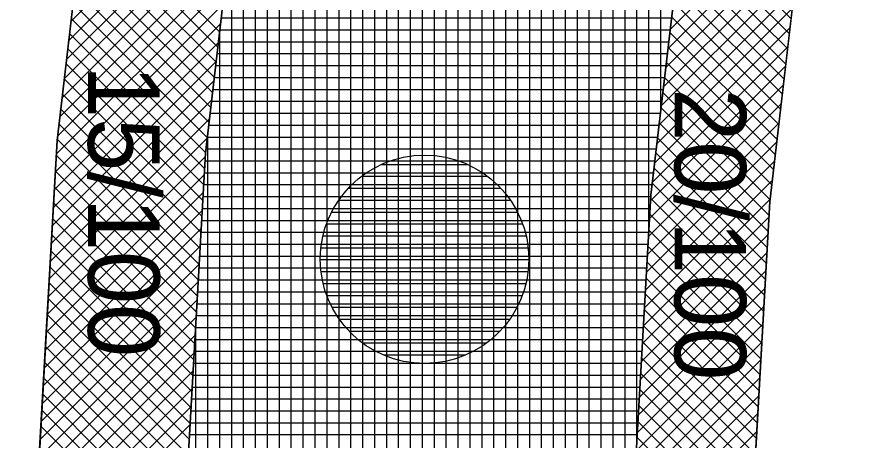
# Model space of a CAD drawing. Extents: x -565346 to -564154, y -1097386 to -1095620.
# Drawn here: x -564265.39 to -564250.97, y -1096580.89 to -1096573.78 of the extents above; entities that cross this region are included whole.
import ezdxf

# ---------------------------------------------------------------- set-up
doc = ezdxf.new("R2010")
doc.units = 0
for name, color, linetype in [('Vrstva 1', 7, 'Continuous'), ('Vrstva 13', 7, 'Continuous'), ('Vrstva 40', 7, 'Continuous'), ('Vrstva 41', 7, 'Continuous'), ('Vrstva 42', 7, 'Continuous'), ('Vrstva 43', 7, 'Continuous'), ('Vrstva 44', 7, 'Continuous')]:
    doc.layers.add(name, color=color, linetype=linetype)

msp = doc.modelspace()

# ---------------------------------------------------------------- linework, layer by layer
at = {"layer": 'Vrstva 1'}
for p, q in [((-564264.72, -1096575.85), (-564259.14, -1096527.84)), ((-564275.31, -1096762.41), (-564264.72, -1096575.85))]:
    msp.add_line(p, q, dxfattribs=at)
at = {"layer": 'Vrstva 13'}
for p, q in [((-564247.38, -1096530.59), (-564252.76, -1096576.88)), ((-564252.76, -1096576.88), (-564261.08, -1096723.43))]:
    msp.add_line(p, q, dxfattribs=at)
at = {"layer": 'Vrstva 41'}
for points in [[(-564230.6, -1096442.93), (-564234.67, -1096447.65), (-564259.14, -1096527.84), (-564264.72, -1096575.85), (-564272.07, -1096706.16), (-564269.623, -1096706.334), (-564262.228, -1096576.061), (-564256.683, -1096528.354)], [(-564221.399, -1096446.296), (-564223.301, -1096445.676), (-564228.215, -1096460.758), (-564240.675, -1096505.018), (-564249.271, -1096529.938), (-564254.757, -1096576.767), (-564262.137, -1096706.758), (-564260.141, -1096706.872), (-564252.76, -1096576.88), (-564247.38, -1096530.59), (-564238.75, -1096505.56), (-564226.29, -1096461.3)]]:
    msp.add_lwpolyline(points, close=True, dxfattribs=at)
at = {"layer": 'Vrstva 42'}
for p, q in [((-564261.64, -1096571.003), (-564264.488, -1096573.85)), ((-564261.677, -1096571.323), (-564264.525, -1096574.17)), ((-564261.714, -1096571.643), (-564264.562, -1096574.49)), ((-564252.159, -1096571.713), (-564254.431, -1096573.985)), ((-564264.246, -1096571.774), (-564261.992, -1096574.028)), ((-564261.752, -1096571.963), (-564264.599, -1096574.81)), ((-564264.276, -1096572.027), (-564262.021, -1096574.282)), ((-564252.197, -1096572.033), (-564254.469, -1096574.305)), ((-564254.199, -1096572.007), (-564252.402, -1096573.804)), ((-564261.789, -1096572.283), (-564264.636, -1096575.13)), ((-564264.305, -1096572.281), (-564262.051, -1096574.535)), ((-564254.229, -1096572.26), (-564252.432, -1096574.057)), ((-564252.234, -1096572.353), (-564254.506, -1096574.625)), ((-564261.826, -1096572.603), (-564264.674, -1096575.45)), ((-564264.335, -1096572.534), (-564262.08, -1096574.789)), ((-564254.259, -1096572.513), (-564252.461, -1096574.311)), ((-564252.271, -1096572.673), (-564254.544, -1096574.946)), ((-564254.288, -1096572.767), (-564252.491, -1096574.564)), ((-564261.863, -1096572.923), (-564264.711, -1096575.77)), ((-564264.364, -1096572.788), (-564262.11, -1096575.042)), ((-564264.394, -1096573.041), (-564262.139, -1096575.295)), ((-564252.308, -1096572.993), (-564254.581, -1096575.266)), ((-564254.318, -1096573.02), (-564252.52, -1096574.817)), ((-564261.9, -1096573.243), (-564264.733, -1096576.075)), ((-564264.423, -1096573.294), (-564262.168, -1096575.549)), ((-564252.345, -1096573.313), (-564254.619, -1096575.586)), ((-564254.348, -1096573.273), (-564252.55, -1096575.071)), ((-564261.938, -1096573.563), (-564264.75, -1096576.375)), ((-564264.452, -1096573.548), (-564262.198, -1096575.802)), ((-564252.383, -1096573.633), (-564254.656, -1096575.907)), ((-564254.377, -1096573.526), (-564252.579, -1096575.324)), ((-564254.407, -1096573.779), (-564252.609, -1096575.578)), ((-564261.975, -1096573.883), (-564264.767, -1096576.675)), ((-564264.482, -1096573.801), (-564262.227, -1096576.056)), ((-564264.511, -1096574.054), (-564262.243, -1096576.323)), ((-564252.42, -1096573.953), (-564254.694, -1096576.227)), ((-564254.437, -1096574.032), (-564252.638, -1096575.831)), ((-564262.012, -1096574.203), (-564264.783, -1096576.974)), ((-564264.541, -1096574.308), (-564262.258, -1096576.591)), ((-564252.457, -1096574.273), (-564254.731, -1096576.548)), ((-564254.466, -1096574.286), (-564252.668, -1096576.084)), ((-564262.049, -1096574.523), (-564264.8, -1096577.274)), ((-564264.57, -1096574.561), (-564262.273, -1096576.858)), ((-564252.494, -1096574.593), (-564254.762, -1096576.861)), ((-564254.496, -1096574.539), (-564252.697, -1096576.338)), ((-564254.526, -1096574.792), (-564252.726, -1096576.591)), ((-564262.086, -1096574.843), (-564264.817, -1096577.574)), ((-564264.6, -1096574.815), (-564262.288, -1096577.126)), ((-564252.531, -1096574.913), (-564254.779, -1096577.161)), ((-564264.629, -1096575.068), (-564262.304, -1096577.394)), ((-564254.555, -1096575.045), (-564252.756, -1096576.845)), ((-564262.124, -1096575.163), (-564264.834, -1096577.874)), ((-564264.659, -1096575.321), (-564262.319, -1096577.661)), ((-564252.569, -1096575.233), (-564254.796, -1096577.461)), ((-564254.585, -1096575.298), (-564252.773, -1096577.11)), ((-564262.161, -1096575.483), (-564264.851, -1096578.173)), ((-564264.688, -1096575.575), (-564262.334, -1096577.929)), ((-564252.606, -1096575.553), (-564254.813, -1096577.761)), ((-564254.615, -1096575.552), (-564252.788, -1096577.378)), ((-564262.198, -1096575.803), (-564264.868, -1096578.473)), ((-564254.644, -1096575.805), (-564252.803, -1096577.646)), ((-564264.717, -1096575.828), (-564262.349, -1096578.196)), ((-564252.643, -1096575.873), (-564254.83, -1096578.061)), ((-564264.734, -1096576.095), (-564262.364, -1096578.464)), ((-564254.674, -1096576.058), (-564252.819, -1096577.913)), ((-564262.231, -1096576.119), (-564264.885, -1096578.773)), ((-564252.68, -1096576.194), (-564254.847, -1096578.361)), ((-564264.749, -1096576.362), (-564262.38, -1096578.732)), ((-564254.704, -1096576.311), (-564252.834, -1096578.181)), ((-564262.248, -1096576.419), (-564264.902, -1096579.073)), ((-564252.717, -1096576.514), (-564254.865, -1096578.661)), ((-564264.764, -1096576.63), (-564262.395, -1096578.999)), ((-564254.733, -1096576.564), (-564252.849, -1096578.449)), ((-564262.265, -1096576.719), (-564264.919, -1096579.372)), ((-564264.779, -1096576.898), (-564262.41, -1096579.267)), ((-564252.755, -1096576.834), (-564254.882, -1096578.961)), ((-564254.76, -1096576.82), (-564252.864, -1096578.716)), ((-564262.282, -1096577.019), (-564264.936, -1096579.672)), ((-564254.775, -1096577.088), (-564252.879, -1096578.984)), ((-564264.794, -1096577.166), (-564262.425, -1096579.535)), ((-564252.775, -1096577.136), (-564254.899, -1096579.26)), ((-564262.299, -1096577.319), (-564264.952, -1096579.972)), ((-564254.79, -1096577.356), (-564252.895, -1096579.251)), ((-564264.809, -1096577.433), (-564262.44, -1096579.802)), ((-564252.792, -1096577.436), (-564254.916, -1096579.56)), ((-564262.316, -1096577.619), (-564264.969, -1096580.272)), ((-564254.806, -1096577.623), (-564252.91, -1096579.519)), ((-564264.824, -1096577.701), (-564262.456, -1096580.07)), ((-564252.809, -1096577.736), (-564254.933, -1096579.86)), ((-564262.333, -1096577.919), (-564264.986, -1096580.571)), ((-564264.84, -1096577.969), (-564262.471, -1096580.338)), ((-564254.821, -1096577.891), (-564252.925, -1096579.787)), ((-564252.826, -1096578.036), (-564254.95, -1096580.16)), ((-564262.35, -1096578.218), (-564265.003, -1096580.871)), ((-564264.855, -1096578.237), (-564262.486, -1096580.605)), ((-564254.836, -1096578.159), (-564252.94, -1096580.054)), ((-564252.843, -1096578.336), (-564254.967, -1096580.46)), ((-564262.367, -1096578.518), (-564265.02, -1096581.171)), ((-564264.87, -1096578.504), (-564262.501, -1096580.873)), ((-564254.851, -1096578.426), (-564252.955, -1096580.322)), ((-564252.86, -1096578.636), (-564254.984, -1096580.76)), ((-564262.385, -1096578.818), (-564265.037, -1096581.471)), ((-564264.885, -1096578.772), (-564262.516, -1096581.141)), ((-564254.866, -1096578.694), (-564252.971, -1096580.59)), ((-564252.877, -1096578.936), (-564255.001, -1096581.06)), ((-564254.882, -1096578.962), (-564252.986, -1096580.857)), ((-564262.402, -1096579.118), (-564265.054, -1096581.77)), ((-564264.9, -1096579.04), (-564262.532, -1096581.408)), ((-564252.894, -1096579.235), (-564255.018, -1096581.359)), ((-564254.897, -1096579.229), (-564253.001, -1096581.125)), ((-564264.915, -1096579.308), (-564262.547, -1096581.676)), ((-564262.419, -1096579.418), (-564265.071, -1096582.07)), ((-564252.911, -1096579.535), (-564255.035, -1096581.659)), ((-564254.912, -1096579.497), (-564253.016, -1096581.393)), ((-564264.93, -1096579.575), (-564262.562, -1096581.944)), ((-564262.436, -1096579.718), (-564265.088, -1096582.37)), ((-564264.945, -1096579.843), (-564262.577, -1096582.211)), ((-564252.928, -1096579.835), (-564255.052, -1096581.959)), ((-564254.927, -1096579.765), (-564253.031, -1096581.66)), ((-564262.453, -1096580.018), (-564265.105, -1096582.67)), ((-564264.96, -1096580.111), (-564262.592, -1096582.479)), ((-564252.945, -1096580.135), (-564255.069, -1096582.259)), ((-564254.942, -1096580.032), (-564253.047, -1096581.928)), ((-564262.47, -1096580.317), (-564265.122, -1096582.969)), ((-564264.975, -1096580.379), (-564262.608, -1096582.747)), ((-564254.958, -1096580.3), (-564253.062, -1096582.196)), ((-564252.962, -1096580.435), (-564255.086, -1096582.559)), ((-564254.973, -1096580.567), (-564253.077, -1096582.463)), ((-564262.487, -1096580.617), (-564265.138, -1096583.269)), ((-564264.991, -1096580.646), (-564262.623, -1096583.014)), ((-564252.979, -1096580.735), (-564255.103, -1096582.859)), ((-564254.988, -1096580.835), (-564253.092, -1096582.731))]:
    msp.add_line(p, q, dxfattribs=at)
at = {"layer": 'Vrstva 43'}
for p, q in [((-564254.59, -1096575.341), (-564254.59, -1096521.499)), ((-564254.79, -1096577.348), (-564254.79, -1096522.154)), ((-564254.99, -1096580.871), (-564254.99, -1096522.809)), ((-564255.19, -1096584.394), (-564255.19, -1096523.464)), ((-564255.39, -1096587.917), (-564255.39, -1096524.119)), ((-564255.59, -1096591.439), (-564255.59, -1096524.774)), ((-564255.79, -1096594.962), (-564255.79, -1096525.429)), ((-564255.99, -1096598.485), (-564255.99, -1096526.084)), ((-564256.19, -1096602.008), (-564256.19, -1096526.739)), ((-564256.39, -1096605.531), (-564256.39, -1096527.394)), ((-564256.59, -1096609.053), (-564256.59, -1096528.049)), ((-564256.79, -1096612.576), (-564256.79, -1096529.275)), ((-564256.99, -1096616.099), (-564256.99, -1096530.995)), ((-564257.19, -1096619.622), (-564257.19, -1096532.716)), ((-564257.39, -1096623.145), (-564257.39, -1096534.437)), ((-564257.59, -1096626.667), (-564257.59, -1096536.157)), ((-564257.79, -1096630.19), (-564257.79, -1096537.878)), ((-564257.99, -1096633.713), (-564257.99, -1096539.599)), ((-564258.19, -1096637.236), (-564258.19, -1096541.32)), ((-564258.39, -1096640.759), (-564258.39, -1096543.04)), ((-564258.59, -1096644.281), (-564258.59, -1096544.761)), ((-564258.79, -1096647.804), (-564258.79, -1096546.482)), ((-564258.99, -1096651.327), (-564258.99, -1096548.203)), ((-564259.19, -1096654.85), (-564259.19, -1096549.923)), ((-564259.39, -1096658.372), (-564259.39, -1096551.644)), ((-564259.59, -1096661.895), (-564259.59, -1096553.365)), ((-564259.79, -1096665.418), (-564259.79, -1096555.085)), ((-564259.99, -1096668.941), (-564259.99, -1096556.806)), ((-564260.19, -1096672.464), (-564260.19, -1096558.527)), ((-564260.39, -1096675.986), (-564260.39, -1096560.248)), ((-564260.59, -1096679.509), (-564260.59, -1096561.968)), ((-564260.79, -1096683.032), (-564260.79, -1096563.689)), ((-564260.99, -1096686.555), (-564260.99, -1096565.41)), ((-564261.19, -1096690.078), (-564261.19, -1096567.13)), ((-564261.39, -1096693.6), (-564261.39, -1096568.851)), ((-564261.59, -1096697.123), (-564261.59, -1096570.572)), ((-564261.79, -1096700.646), (-564261.79, -1096572.293)), ((-564261.964, -1096573.79), (-564254.408, -1096573.79)), ((-564261.99, -1096704.169), (-564261.99, -1096574.013)), ((-564261.987, -1096573.99), (-564254.432, -1096573.99)), ((-564262.011, -1096574.19), (-564254.455, -1096574.19)), ((-564262.034, -1096574.39), (-564254.479, -1096574.39)), ((-564262.057, -1096574.59), (-564254.502, -1096574.59)), ((-564262.08, -1096574.79), (-564254.525, -1096574.79)), ((-564262.104, -1096574.99), (-564254.549, -1096574.99)), ((-564262.127, -1096575.19), (-564254.572, -1096575.19)), ((-564262.15, -1096575.39), (-564254.596, -1096575.39)), ((-564262.173, -1096575.59), (-564254.619, -1096575.59)), ((-564262.197, -1096575.79), (-564254.643, -1096575.79)), ((-564262.19, -1096726.788), (-564262.19, -1096575.734)), ((-564262.22, -1096575.99), (-564254.666, -1096575.99)), ((-564262.235, -1096576.19), (-564254.689, -1096576.19)), ((-564262.247, -1096576.39), (-564254.713, -1096576.39)), ((-564262.258, -1096576.59), (-564254.736, -1096576.59)), ((-564262.269, -1096576.79), (-564254.758, -1096576.79)), ((-564262.281, -1096576.99), (-564254.77, -1096576.99)), ((-564262.292, -1096577.19), (-564254.781, -1096577.19)), ((-564262.303, -1096577.39), (-564254.792, -1096577.39)), ((-564262.315, -1096577.59), (-564254.804, -1096577.59)), ((-564262.326, -1096577.79), (-564254.815, -1096577.79)), ((-564262.337, -1096577.99), (-564254.826, -1096577.99)), ((-564262.349, -1096578.19), (-564254.838, -1096578.19)), ((-564262.36, -1096578.39), (-564254.849, -1096578.39)), ((-564262.372, -1096578.59), (-564254.86, -1096578.59)), ((-564262.383, -1096578.79), (-564254.872, -1096578.79)), ((-564262.39, -1096726.776), (-564262.39, -1096578.915)), ((-564262.394, -1096578.99), (-564254.883, -1096578.99)), ((-564262.406, -1096579.19), (-564254.895, -1096579.19)), ((-564262.417, -1096579.39), (-564254.906, -1096579.39)), ((-564262.428, -1096579.59), (-564254.917, -1096579.59)), ((-564262.44, -1096579.79), (-564254.929, -1096579.79)), ((-564262.451, -1096579.99), (-564254.94, -1096579.99)), ((-564262.462, -1096580.19), (-564254.951, -1096580.19)), ((-564262.474, -1096580.39), (-564254.963, -1096580.39)), ((-564262.485, -1096580.59), (-564254.974, -1096580.59)), ((-564262.496, -1096580.79), (-564254.985, -1096580.79))]:
    msp.add_line(p, q, dxfattribs=at)
msp.add_lwpolyline([(-564261.274, -1096726.84), (-564260.141, -1096706.872), (-564262.137, -1096706.758), (-564254.757, -1096576.767), (-564249.271, -1096529.938), (-564240.675, -1096505.018), (-564228.215, -1096460.758), (-564223.301, -1096445.676), (-564221.399, -1096446.296), (-564218.92, -1096438.69), (-564229.82, -1096442.05), (-564230.6, -1096442.93), (-564256.683, -1096528.354), (-564262.228, -1096576.061), (-564269.623, -1096706.334), (-564272.07, -1096706.16), (-564273.28, -1096725.96)], dxfattribs=at)
at = {"layer": 'Vrstva 44'}
for p, q in [((-564258.59, -1096579.593), (-564258.59, -1096576.096)), ((-564259.19, -1096579.474), (-564259.19, -1096576.214)), ((-564258.99, -1096579.538), (-564258.99, -1096576.151)), ((-564258.79, -1096579.577), (-564258.79, -1096576.112)), ((-564258.39, -1096579.585), (-564258.39, -1096576.103)), ((-564258.19, -1096579.554), (-564258.19, -1096576.133)), ((-564257.99, -1096579.499), (-564257.99, -1096576.189)), ((-564259.39, -1096579.38), (-564259.39, -1096576.309)), ((-564259.272, -1096576.25), (-564257.836, -1096576.25)), ((-564257.79, -1096579.418), (-564257.79, -1096576.272)), ((-564257.59, -1096579.302), (-564257.59, -1096576.384)), ((-564259.611, -1096576.45), (-564257.499, -1096576.45)), ((-564259.59, -1096579.252), (-564259.59, -1096576.435)), ((-564259.831, -1096576.65), (-564257.277, -1096576.65)), ((-564259.79, -1096579.081), (-564259.79, -1096576.608)), ((-564257.39, -1096579.15), (-564257.39, -1096576.54)), ((-564257.19, -1096578.937), (-564257.19, -1096576.75)), ((-564259.993, -1096576.85), (-564257.114, -1096576.85)), ((-564259.99, -1096578.844), (-564259.99, -1096576.846)), ((-564260.112, -1096577.05), (-564256.997, -1096577.05)), ((-564256.99, -1096578.627), (-564256.99, -1096577.064)), ((-564260.2, -1096577.25), (-564256.91, -1096577.25)), ((-564260.19, -1096578.461), (-564260.19, -1096577.226)), ((-564260.258, -1096577.45), (-564256.85, -1096577.45)), ((-564260.291, -1096577.65), (-564256.816, -1096577.65)), ((-564260.302, -1096577.85), (-564256.806, -1096577.85)), ((-564260.291, -1096578.05), (-564256.818, -1096578.05)), ((-564260.256, -1096578.25), (-564256.854, -1096578.25)), ((-564260.194, -1096578.45), (-564256.913, -1096578.45)), ((-564260.105, -1096578.65), (-564257.003, -1096578.65)), ((-564259.986, -1096578.85), (-564257.124, -1096578.85)), ((-564259.82, -1096579.05), (-564257.288, -1096579.05)), ((-564259.593, -1096579.25), (-564257.513, -1096579.25)), ((-564259.246, -1096579.45), (-564257.864, -1096579.45))]:
    msp.add_line(p, q, dxfattribs=at)
msp.add_circle((-564258.554, -1096577.844), 1.75, dxfattribs=at)

# ---------------------------------------------------------------- texts
at = {"layer": 'Vrstva 40'}
for s, p in [('15/100', (-564264.2, -1096574.58)), ('20/100', (-564254.36, -1096574.97))]:
    msp.add_text(s, height=1.2, rotation=270, dxfattribs=at).set_placement(p)

doc.saveas('drawing.dxf')
